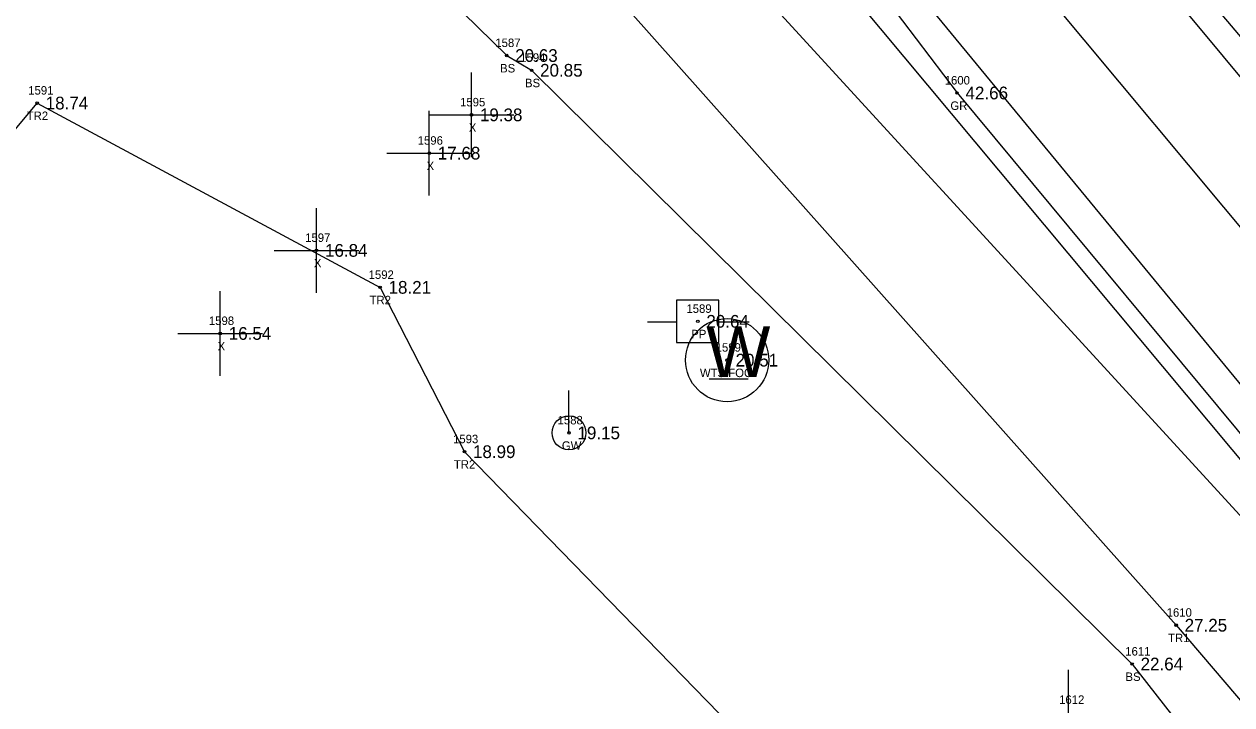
# Model space of a CAD drawing. Extents: x 2042211 to 2045853, y 303080 to 309569.
# Drawn here: x 2043458.3 to 2043600.8, y 305686.3 to 305766.6 of the extents above; entities that cross this region are included whole.
import ezdxf

# ---------------------------------------------------------------- set-up
doc = ezdxf.new("R2010")
doc.units = 0
for name, color, linetype in [('BR_500YR_SCOUR', 7, 'Continuous'), ('RD_DTM_BkLn1', 7, 'Continuous'), ('RD_DTM_BkLn2', 7, 'Continuous'), ('RD_DTM_BkLn_txCode', 7, 'Continuous'), ('RD_EX_GuardRail_txCode', 7, 'Continuous'), ('RD_EX_Misc', 7, 'Continuous'), ('RD_EX_Misc_txCode', 7, 'Continuous'), ('RD_EX_Road', 7, 'Continuous'), ('RD_EX_TX_GuardRail_ELEV', 7, 'Continuous'), ('RD_EX_TX_Misc_ELEV', 7, 'Continuous'), ('RD_EX_TX_UT_ELEV', 7, 'Continuous'), ('RD_EX_TX_VEG_ELEV', 7, 'Continuous'), ('RD_EX_UT_txCode', 7, 'Continuous'), ('RD_EX_VEG_txCode', 7, 'Continuous'), ('RD_HC_Survey_ELEV', 7, 'Continuous'), ('RD_SMD_Locator', 7, 'Continuous')]:
    doc.layers.add(name, color=color, linetype=linetype)

msp = doc.modelspace()

# ---------------------------------------------------------------- linework, layer by layer
at = {"layer": 'BR_500YR_SCOUR'}
for p, q in [((2043540.32, 305734.05), (2043535.32, 305734.05)), ((2043535.32, 305734.05), (2043535.32, 305729.05)), ((2043540.32, 305729.05), (2043540.32, 305734.05)), ((2043531.89, 305731.49), (2043535.36, 305731.49)), ((2043540.25, 305731.49), (2043543.89, 305731.49)), ((2043535.32, 305729.05), (2043540.32, 305729.05)), ((2043539.15, 305724.75), (2043543.78, 305724.75)), ((2043522.62, 305718.38), (2043522.62, 305723.38))]:
    msp.add_line(p, q, dxfattribs=at)
for points in [[(2043536.57, 305840.53), (2043552.74, 305821.73), (2043567.12, 305805.58), (2043586.37, 305783.45), (2043631.29, 305730.39), (2043695.95, 305653.5), (2043733.01, 305610.16)], [(2043521.57, 305819.7), (2043537.59, 305799.24), (2043545.81, 305788.34), (2043545.84, 305788.25), (2043568.41, 305758.48), (2043608.02, 305710.85), (2043672.21, 305633.93), (2043713.59, 305584.16)], [(2043510.52, 305810.42), (2043502.87, 305810.61), (2043504.87, 305802.25), (2043509.11, 305791.37), (2043594.27, 305695.69), (2043658.16, 305620.89), (2043717.86, 305542.89), (2043784.35, 305466.31), (2043848.97, 305392.37), (2043916.01, 305316.79), (2043971.98, 305240.84)], [(2043510.52, 305810.42), (2043528.58, 305788.55), (2043603.52, 305706.8), (2043669.11, 305631.48), (2043746.08, 305529.27), (2043781.83, 305496.01), (2043793.11, 305482.33), (2043857.16, 305399.04), (2043922.61, 305323.93), (2043978.69, 305250.66), (2043978.39, 305246.16), (2043971.98, 305240.84)], [(2043442.97, 305737.07), (2043459.87, 305757.29), (2043500.33, 305735.55), (2043510.29, 305716.16), (2043558.94, 305666.15), (2043625.65, 305592.92), (2043688.91, 305518.94), (2043753.11, 305437.19), (2043818.03, 305364.7), (2043877.83, 305282.82), (2043938.63, 305211.62), (2044011.48, 305138.99), (2044075.86, 305057.44), (2044138.75, 304984.38), (2044203.27, 304905.13), (2044266.06, 304829.27), (2044328.58, 304748.23), (2044394.11, 304672.51), (2044456.79, 304595.02), (2044489.64, 304560.38)]]:
    msp.add_lwpolyline(points, dxfattribs=at)
for centre, radius in [((2043459.87, 305757.29), 0.15), ((2043568.41, 305758.48), 0.15), ((2043500.33, 305735.55), 0.15), ((2043541.28, 305726.96), 4.91), ((2043537.83, 305731.54), 0.15), ((2043541.28, 305726.96), 0.15), ((2043522.62, 305718.38), 2), ((2043522.62, 305718.38), 0.15), ((2043510.29, 305716.16), 0.15), ((2043594.27, 305695.69), 0.15)]:
    msp.add_circle(centre, radius, dxfattribs=at)
at = {"layer": 'RD_DTM_BkLn1'}
for points in [[(2043528.91, 305830.2), (2043556.35, 305797.19), (2043619.96, 305720.85), (2043684.02, 305644.21), (2043747.98, 305567.9), (2043812.35, 305491.13), (2043876, 305414.64), (2043940.22, 305337.83), (2044003.86, 305261.82), (2044067.88, 305184.94), (2044131, 305108.73), (2044195.62, 305032.03), (2044259.59, 304955.88), (2044323.63, 304879.52), (2044387.48, 304802.4), (2044451.92, 304725.21), (2044515.94, 304648.42), (2044581.15, 304571.52), (2044645.01, 304495.17), (2044708.42, 304418.52), (2044772.84, 304341.13)], [(2043520.73, 305818.77), (2043522.48, 305814.7), (2043519.99, 305810), (2043533.02, 305796.66), (2043535.95, 305795.26), (2043535.95, 305795.26), (2043537.42, 305792.63), (2043539.97, 305790.04), (2043542.8, 305785.93), (2043606.44, 305709.74), (2043671.26, 305633.37), (2043734.82, 305555.69), (2043798.36, 305479.17), (2043862.32, 305402.71)]]:
    msp.add_lwpolyline(points, dxfattribs=at)
at = {"layer": 'RD_DTM_BkLn2'}
msp.add_lwpolyline([(2043483.64, 305794.6), (2043499.9, 305777.95), (2043515.27, 305762.9), (2043518.21, 305761.16), (2043589.07, 305691.11), (2043649.23, 305614.13), (2043716.37, 305541.69), (2043781.37, 305463.81), (2043848.97, 305392.37), (2043918.9, 305320.25), (2043979.36, 305247.54), (2043984.14, 305244.91)], dxfattribs=at)
at = {"layer": 'RD_EX_Misc'}
for p, q in [((2043511.11, 305750.9), (2043511.11, 305760.9)), ((2043506.11, 305755.9), (2043516.11, 305755.9)), ((2043506.14, 305746.38), (2043506.14, 305756.38)), ((2043501.14, 305751.38), (2043511.14, 305751.38)), ((2043492.83, 305734.91), (2043492.83, 305744.91)), ((2043487.83, 305739.91), (2043497.83, 305739.91)), ((2043481.47, 305725.11), (2043481.47, 305735.11)), ((2043476.47, 305730.11), (2043486.47, 305730.11)), ((2043581.55, 305680.41), (2043581.55, 305690.41))]:
    msp.add_line(p, q, dxfattribs=at)
at = {"layer": 'RD_EX_Road'}
for points in [[(2043536.39, 305840.18), (2043565.06, 305804.59), (2043628.71, 305728.05), (2043693.07, 305651.37), (2043757.81, 305576.46), (2043821.87, 305499.1), (2043885.81, 305423.07)], [(2043522.11, 305820), (2043547.67, 305789.85), (2043610.72, 305713.32), (2043674.95, 305636.32), (2043738.18, 305559.62), (2043802.42, 305482.71), (2043865.72, 305405.84), (2043929.53, 305328.85), (2043994.13, 305253.28), (2044057.4, 305176.5), (2044121.27, 305100.2), (2044185.29, 305023.54), (2044249.56, 304947.28), (2044313.31, 304870.31), (2044377.09, 304793.29), (2044442, 304716.26), (2044505.92, 304639.55), (2044570.44, 304562.35), (2044634.61, 304485.93), (2044698.46, 304409.27), (2044762.46, 304332.37)]]:
    msp.add_lwpolyline(points, dxfattribs=at)
at = {"layer": 'RD_SMD_Locator'}
for centre in [(2043515.27, 305762.9), (2043518.21, 305761.16), (2043511.11, 305755.9), (2043506.14, 305751.38), (2043492.83, 305739.91), (2043481.47, 305730.11), (2043589.07, 305691.11)]:
    msp.add_circle(centre, 0.15, dxfattribs=at)

# ---------------------------------------------------------------- texts
at = {"layer": 'BR_500YR_SCOUR'}
msp.add_text('W', height=6, dxfattribs=at).set_placement((2043538.81, 305724.96))
at = {"layer": 'RD_DTM_BkLn_txCode'}
for s, p in [('1587', (2043513.93, 305763.9)), ('1594', (2043516.87, 305762.16)), ('BS', (2043514.49, 305760.9)), ('BS', (2043517.43, 305759.16)), ('1611', (2043588.26, 305692.11)), ('BS', (2043588.29, 305689.11))]:
    msp.add_text(s, height=1, dxfattribs=at).set_placement(p)
at = {"layer": 'RD_EX_GuardRail_txCode'}
for s, p in [('1600', (2043566.96, 305759.48)), ('GR', (2043567.63, 305756.48))]:
    msp.add_text(s, height=1, dxfattribs=at).set_placement(p)
at = {"layer": 'RD_EX_Misc_txCode'}
for s, p in [('1595', (2043509.77, 305756.9)), ('X', (2043510.8, 305753.9)), ('1596', (2043504.77, 305752.38)), ('X', (2043505.82, 305749.38)), ('1597', (2043491.49, 305740.91)), ('X', (2043492.52, 305737.91)), ('1598', (2043480.13, 305731.11)), ('X', (2043481.16, 305728.11)), ('1612', (2043580.46, 305686.41))]:
    msp.add_text(s, height=1, dxfattribs=at).set_placement(p)
at = {"layer": 'RD_EX_TX_GuardRail_ELEV'}
msp.add_text('42.66', height=1.5, dxfattribs=at).set_placement((2043569.41, 305757.73))
at = {"layer": 'RD_EX_TX_Misc_ELEV'}
for s, p in [('20.63', (2043516.27, 305762.15)), ('20.85', (2043519.21, 305760.41)), ('19.38', (2043512.11, 305755.15)), ('17.68', (2043507.14, 305750.63)), ('16.84', (2043493.83, 305739.16)), ('16.54', (2043482.47, 305729.36)), ('22.64', (2043590.07, 305690.36))]:
    msp.add_text(s, height=1.5, dxfattribs=at).set_placement(p)
at = {"layer": 'RD_EX_TX_UT_ELEV'}
for s, p in [('20.51', (2043542.28, 305726.21)), ('19.15', (2043523.62, 305717.63))]:
    msp.add_text(s, height=1.5, dxfattribs=at).set_placement(p)
at = {"layer": 'RD_EX_TX_VEG_ELEV'}
for s, p in [('18.74', (2043460.87, 305756.54)), ('18.21', (2043501.33, 305734.8)), ('18.99', (2043511.29, 305715.41)), ('27.25', (2043595.27, 305694.94))]:
    msp.add_text(s, height=1.5, dxfattribs=at).set_placement(p)
at = {"layer": 'RD_EX_UT_txCode'}
for s, p in [('1589', (2043536.48, 305732.54)), ('PP', (2043537.05, 305729.54)), ('1599', (2043539.93, 305727.96)), ('WTS FOC', (2043538.07, 305724.96)), ('1588', (2043521.28, 305719.38)), ('GW', (2043521.78, 305716.38))]:
    msp.add_text(s, height=1, dxfattribs=at).set_placement(p)
at = {"layer": 'RD_EX_VEG_txCode'}
for s, p in [('1591', (2043458.81, 305758.29)), ('TR2', (2043458.63, 305755.29)), ('1592', (2043498.98, 305736.55)), ('TR2', (2043499.09, 305733.55)), ('1593', (2043508.94, 305717.16)), ('TR2', (2043509.04, 305714.16)), ('1610', (2043593.15, 305696.69)), ('TR1', (2043593.31, 305693.69))]:
    msp.add_text(s, height=1, dxfattribs=at).set_placement(p)
at = {"layer": 'RD_HC_Survey_ELEV'}
msp.add_text('20.64', height=1.5, dxfattribs=at).set_placement((2043538.83, 305730.79))

doc.saveas('drawing.dxf')
